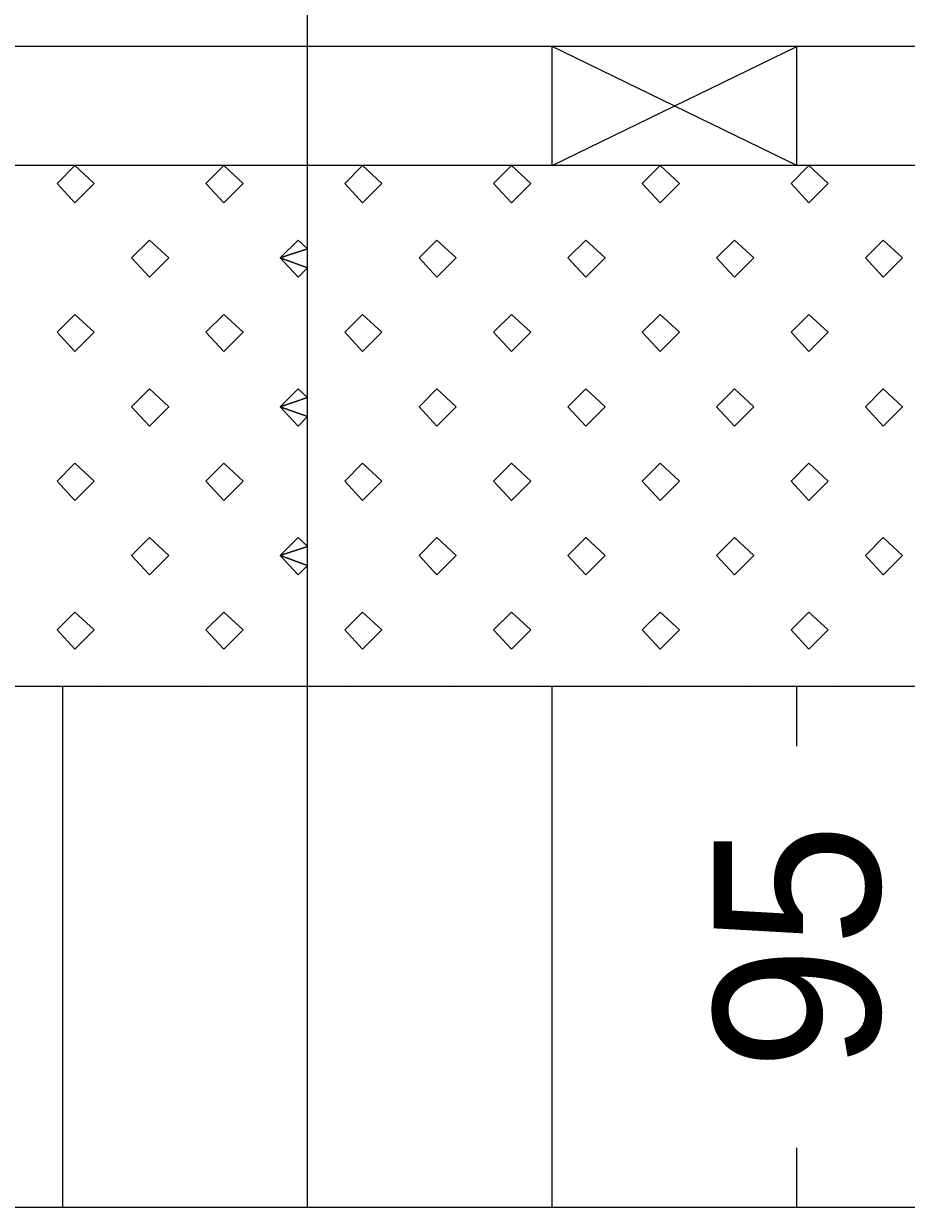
# Model space of a CAD drawing. Extents: x 1313964 to 1316843, y 2087046 to 2096619.
# Drawn here: x 1314091.132 to 1314094.74, y 2089928.164 to 2089933.001 of the extents above; entities that cross this region are included whole.
import ezdxf

# ---------------------------------------------------------------- set-up
doc = ezdxf.new("R2010")
doc.units = 0
doc.layers.add('B-Sub-Contour', color=7, linetype='Continuous')
doc.layers.add('Default', color=7, linetype='Continuous')

# ---------------------------------------------------------------- blocks, each defined once
blk = doc.blocks.new('POINT_DISPLAY')
at = {"layer": 'Default'}
blk.add_line((0, 0), (0, 0), dxfattribs=at)

msp = doc.modelspace()

# ---------------------------------------------------------------- linework, layer by layer
at = {"layer": 'B-Sub-Contour'}
for points in [[(1314136.7248, 2089928.1639), (1314136.7248, 2089971.0354), (1314075.306, 2089971.0354), (1314075.306, 2089928.1639), (1314136.7248, 2089928.1639)], [(1314092.2925, 2089932.9071), (1314092.2925, 2089948.7787)], [(1314134.2924, 2089932.9071), (1314089.2925, 2089932.9071)], [(1314092.2925, 2089932.4207), (1314092.2925, 2089932.9071)], [(1314093.2924, 2089932.4207), (1314094.2924, 2089932.9071)], [(1314094.2924, 2089932.4207), (1314093.2924, 2089932.9071)], [(1314093.2924, 2089932.4207), (1314093.2924, 2089932.9071)], [(1314094.2924, 2089932.4207), (1314094.2924, 2089932.9071)], [(1314134.2924, 2089932.4207), (1314082.6033, 2089932.4207)], [(1314092.2925, 2089930.2923), (1314092.2925, 2089932.4207)], [(1314134.2924, 2089930.2923), (1314082.6033, 2089930.2923)], [(1314091.2925, 2089928.1639), (1314091.2925, 2089930.2923)], [(1314091.2925, 2089928.1639), (1314091.2925, 2089930.2923)], [(1314092.2925, 2089928.1639), (1314092.2925, 2089930.2923)], [(1314093.2924, 2089928.1639), (1314093.2924, 2089930.2923)], [(1314093.2924, 2089928.1639), (1314093.2924, 2089930.2923)], [(1314094.2924, 2089930.049), (1314094.2924, 2089930.2923)], [(1314094.2924, 2089928.1639), (1314094.2924, 2089928.4071)]]:
    msp.add_lwpolyline(points, dxfattribs=at)
for points in [[(1314091.3418, 2089932.4207), (1314091.2688, 2089932.3477), (1314091.3418, 2089932.2686), (1314091.4208, 2089932.3477)], [(1314091.9499, 2089932.4207), (1314091.8769, 2089932.3477), (1314091.9499, 2089932.2686), (1314092.0289, 2089932.3477)], [(1314092.5174, 2089932.4207), (1314092.4445, 2089932.3477), (1314092.5174, 2089932.2686), (1314092.5965, 2089932.3477)], [(1314093.1256, 2089932.4207), (1314093.0526, 2089932.3477), (1314093.1256, 2089932.2686), (1314093.2046, 2089932.3477)], [(1314093.7337, 2089932.4207), (1314093.6607, 2089932.3477), (1314093.7337, 2089932.2686), (1314093.8127, 2089932.3477)], [(1314094.3418, 2089932.4207), (1314094.2688, 2089932.3477), (1314094.3418, 2089932.2686), (1314094.4208, 2089932.3477)], [(1314091.6458, 2089932.1166), (1314091.5729, 2089932.0436), (1314091.6458, 2089931.9646), (1314091.7249, 2089932.0436)], [(1314092.2925, 2089932.081), (1314092.2539, 2089932.1166), (1314092.181, 2089932.0436), (1314092.2925, 2089932.081)], [(1314092.8215, 2089932.1166), (1314092.7485, 2089932.0436), (1314092.8215, 2089931.9646), (1314092.9006, 2089932.0436)], [(1314093.4296, 2089932.1166), (1314093.3566, 2089932.0436), (1314093.4296, 2089931.9646), (1314093.5087, 2089932.0436)], [(1314094.0377, 2089932.1166), (1314093.9647, 2089932.0436), (1314094.0377, 2089931.9646), (1314094.1168, 2089932.0436)], [(1314094.6458, 2089932.1166), (1314094.5729, 2089932.0436), (1314094.6458, 2089931.9646), (1314094.7249, 2089932.0436)], [(1314092.2925, 2089932.0031), (1314092.2925, 2089932.081), (1314092.181, 2089932.0436), (1314092.2925, 2089932.0031)], [(1314092.2539, 2089931.9646), (1314092.2925, 2089932.0031), (1314092.181, 2089932.0436), (1314092.2539, 2089931.9646)], [(1314091.3418, 2089931.8125), (1314091.2688, 2089931.7396), (1314091.3418, 2089931.6605), (1314091.4208, 2089931.7396)], [(1314091.9499, 2089931.8125), (1314091.8769, 2089931.7396), (1314091.9499, 2089931.6605), (1314092.0289, 2089931.7396)], [(1314092.5174, 2089931.8125), (1314092.4445, 2089931.7396), (1314092.5174, 2089931.6605), (1314092.5965, 2089931.7396)], [(1314093.1256, 2089931.8125), (1314093.0526, 2089931.7396), (1314093.1256, 2089931.6605), (1314093.2046, 2089931.7396)], [(1314093.7337, 2089931.8125), (1314093.6607, 2089931.7396), (1314093.7337, 2089931.6605), (1314093.8127, 2089931.7396)], [(1314094.3418, 2089931.8125), (1314094.2688, 2089931.7396), (1314094.3418, 2089931.6605), (1314094.4208, 2089931.7396)], [(1314091.6458, 2089931.5085), (1314091.5729, 2089931.4355), (1314091.6458, 2089931.3565), (1314091.7249, 2089931.4355)], [(1314092.2925, 2089931.4729), (1314092.2539, 2089931.5085), (1314092.181, 2089931.4355), (1314092.2925, 2089931.4729)], [(1314092.2925, 2089931.395), (1314092.2925, 2089931.4729), (1314092.181, 2089931.4355), (1314092.2925, 2089931.395)], [(1314092.8215, 2089931.5085), (1314092.7485, 2089931.4355), (1314092.8215, 2089931.3565), (1314092.9006, 2089931.4355)], [(1314093.4296, 2089931.5085), (1314093.3566, 2089931.4355), (1314093.4296, 2089931.3565), (1314093.5087, 2089931.4355)], [(1314094.0377, 2089931.5085), (1314093.9647, 2089931.4355), (1314094.0377, 2089931.3565), (1314094.1168, 2089931.4355)], [(1314094.6458, 2089931.5085), (1314094.5729, 2089931.4355), (1314094.6458, 2089931.3565), (1314094.7249, 2089931.4355)], [(1314092.2539, 2089931.3565), (1314092.2925, 2089931.395), (1314092.181, 2089931.4355), (1314092.2539, 2089931.3565)], [(1314091.3418, 2089931.2044), (1314091.2688, 2089931.1315), (1314091.3418, 2089931.0524), (1314091.4208, 2089931.1315)], [(1314091.9499, 2089931.2044), (1314091.8769, 2089931.1315), (1314091.9499, 2089931.0524), (1314092.0289, 2089931.1315)], [(1314092.5174, 2089931.2044), (1314092.4445, 2089931.1315), (1314092.5174, 2089931.0524), (1314092.5965, 2089931.1315)], [(1314093.1256, 2089931.2044), (1314093.0526, 2089931.1315), (1314093.1256, 2089931.0524), (1314093.2046, 2089931.1315)], [(1314093.7337, 2089931.2044), (1314093.6607, 2089931.1315), (1314093.7337, 2089931.0524), (1314093.8127, 2089931.1315)], [(1314094.3418, 2089931.2044), (1314094.2688, 2089931.1315), (1314094.3418, 2089931.0524), (1314094.4208, 2089931.1315)], [(1314091.6458, 2089930.9004), (1314091.5729, 2089930.8274), (1314091.6458, 2089930.7484), (1314091.7249, 2089930.8274)], [(1314092.2925, 2089930.8648), (1314092.2539, 2089930.9004), (1314092.181, 2089930.8274), (1314092.2925, 2089930.8648)], [(1314092.8215, 2089930.9004), (1314092.7485, 2089930.8274), (1314092.8215, 2089930.7484), (1314092.9006, 2089930.8274)], [(1314093.4296, 2089930.9004), (1314093.3566, 2089930.8274), (1314093.4296, 2089930.7484), (1314093.5087, 2089930.8274)], [(1314094.0377, 2089930.9004), (1314093.9647, 2089930.8274), (1314094.0377, 2089930.7484), (1314094.1168, 2089930.8274)], [(1314094.6458, 2089930.9004), (1314094.5729, 2089930.8274), (1314094.6458, 2089930.7484), (1314094.7249, 2089930.8274)], [(1314092.2925, 2089930.7869), (1314092.2925, 2089930.8648), (1314092.181, 2089930.8274), (1314092.2925, 2089930.7869)], [(1314092.2539, 2089930.7484), (1314092.2925, 2089930.7869), (1314092.181, 2089930.8274), (1314092.2539, 2089930.7484)], [(1314091.3418, 2089930.5963), (1314091.2688, 2089930.5234), (1314091.3418, 2089930.4443), (1314091.4208, 2089930.5234)], [(1314091.9499, 2089930.5963), (1314091.8769, 2089930.5234), (1314091.9499, 2089930.4443), (1314092.0289, 2089930.5234)], [(1314092.5174, 2089930.5963), (1314092.4445, 2089930.5234), (1314092.5174, 2089930.4443), (1314092.5965, 2089930.5234)], [(1314093.1256, 2089930.5963), (1314093.0526, 2089930.5234), (1314093.1256, 2089930.4443), (1314093.2046, 2089930.5234)], [(1314093.7337, 2089930.5963), (1314093.6607, 2089930.5234), (1314093.7337, 2089930.4443), (1314093.8127, 2089930.5234)], [(1314094.3418, 2089930.5963), (1314094.2688, 2089930.5234), (1314094.3418, 2089930.4443), (1314094.4208, 2089930.5234)]]:
    msp.add_lwpolyline(points, close=True, dxfattribs=at)

# ---------------------------------------------------------------- block references
at = {"layer": 'B-Sub-Contour', "xscale": 0.019951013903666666, "yscale": 0.019951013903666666, "rotation": 90}
for p in [(1314091.8769, 2089932.3705), (1314092.4445, 2089932.3705), (1314092.8702, 2089932.3705), (1314093.6607, 2089932.3705), (1314094.0864, 2089932.3705), (1314091.3296, 2089932.3097), (1314091.5729, 2089932.3097), (1314092.0593, 2089932.3097), (1314092.6269, 2089932.3097), (1314093.1134, 2089932.3097), (1314093.3566, 2089932.3097), (1314093.8431, 2089932.3097), (1314094.3296, 2089932.3097), (1314094.5729, 2089932.3097), (1314091.208, 2089932.2489), (1314091.7857, 2089932.2848), (1314092.2141, 2089932.282), (1314092.3533, 2089932.2848), (1314092.7817, 2089932.282), (1314092.9918, 2089932.2489), (1314093.5695, 2089932.2848), (1314093.9979, 2089932.282), (1314094.208, 2089932.2489), (1314091.4512, 2089932.1881), (1314091.9377, 2089932.1881), (1314092.5053, 2089932.1881), (1314093.235, 2089932.1881), (1314093.7215, 2089932.1881), (1314094.4512, 2089932.1881), (1314091.1472, 2089932.1272), (1314091.6945, 2089932.1272), (1314092.931, 2089932.1272), (1314093.4783, 2089932.1272), (1314094.1472, 2089932.1272), (1314094.6945, 2089932.1272), (1314091.3296, 2089932.0888), (1314091.8161, 2089932.0664), (1314092.181, 2089932.0664), (1314092.3837, 2089932.0664), (1314092.7485, 2089932.0664), (1314093.1134, 2089932.0888), (1314093.5999, 2089932.0664), (1314093.9647, 2089932.0664), (1314094.3296, 2089932.0888), (1314091.1721, 2089932.0115), (1314091.512, 2089932.0056), (1314091.9377, 2089932.0056), (1314092.0759, 2089932.0363), (1314092.5053, 2089932.0056), (1314092.6435, 2089932.0363), (1314092.9558, 2089932.0115), (1314093.2958, 2089932.0056), (1314093.7215, 2089932.0056), (1314093.8597, 2089932.0363), (1314094.1721, 2089932.0115), (1314094.512, 2089932.0056), (1314091.2688, 2089931.9448), (1314091.6337, 2089931.9448), (1314091.8714, 2089931.9258), (1314092.2611, 2089931.9176), (1314092.4389, 2089931.9258), (1314092.8287, 2089931.9176), (1314093.0526, 2089931.9448), (1314093.4174, 2089931.9448), (1314093.6552, 2089931.9258), (1314094.0449, 2089931.9176), (1314094.2688, 2089931.9448), (1314094.6337, 2089931.9448), (1314091.3904, 2089931.884), (1314091.7553, 2089931.884), (1314092.1202, 2089931.884), (1314092.3229, 2089931.884), (1314092.6877, 2089931.884), (1314093.1742, 2089931.884), (1314093.5391, 2089931.884), (1314093.9039, 2089931.884), (1314094.3904, 2089931.884), (1314091.208, 2089931.8232), (1314092.9918, 2089931.8232), (1314094.208, 2089931.8232), (1314091.9985, 2089931.7624), (1314092.2418, 2089931.7624), (1314092.5661, 2089931.7624), (1314092.8093, 2089931.7624), (1314093.7823, 2089931.7624), (1314094.0256, 2089931.7624), (1314091.1472, 2089931.7016), (1314091.512, 2089931.7016), (1314091.8161, 2089931.7016), (1314092.3837, 2089931.7016), (1314092.931, 2089931.7016), (1314093.2958, 2089931.7016), (1314093.5999, 2089931.7016), (1314094.1472, 2089931.7016), (1314094.512, 2089931.7016), (1314091.3296, 2089931.6408), (1314091.9377, 2089931.6408), (1314092.181, 2089931.6408), (1314092.5053, 2089931.6408), (1314092.7485, 2089931.6408), (1314093.1134, 2089931.6408), (1314093.7215, 2089931.6408), (1314093.9647, 2089931.6408), (1314094.3296, 2089931.6408), (1314091.5729, 2089931.5799), (1314091.7553, 2089931.5799), (1314092.0593, 2089931.5799), (1314092.3229, 2089931.5799), (1314092.6269, 2089931.5799), (1314093.3566, 2089931.5799), (1314093.5391, 2089931.5799), (1314093.8431, 2089931.5799), (1314094.5729, 2089931.5799), (1314091.4512, 2089931.5191), (1314091.8769, 2089931.5191), (1314092.4445, 2089931.5191), (1314092.8702, 2089931.5191), (1314093.235, 2089931.5191), (1314093.6607, 2089931.5191), (1314094.0864, 2089931.5191), (1314094.4512, 2089931.5191), (1314091.6337, 2089931.5055), (1314092.1202, 2089931.4978), (1314092.6877, 2089931.4978), (1314093.4174, 2089931.5055), (1314093.9039, 2089931.4978), (1314094.6337, 2089931.5055), (1314091.3158, 2089931.4415), (1314091.8161, 2089931.4583), (1314092.2418, 2089931.4583), (1314092.3837, 2089931.4583), (1314092.8093, 2089931.4583), (1314093.0996, 2089931.4415), (1314093.5999, 2089931.4583), (1314094.0256, 2089931.4583), (1314094.3158, 2089931.4415), (1314091.1472, 2089931.3975), (1314091.512, 2089931.3975), (1314091.9377, 2089931.3975), (1314092.1367, 2089931.378), (1314092.5053, 2089931.3975), (1314092.7043, 2089931.378), (1314092.931, 2089931.3975), (1314093.2958, 2089931.3975), (1314093.7215, 2089931.3975), (1314093.9205, 2089931.378), (1314094.1472, 2089931.3975), (1314094.512, 2089931.3975), (1314091.6945, 2089931.3367), (1314093.4783, 2089931.3367), (1314094.6945, 2089931.3367), (1314091.3904, 2089931.2759), (1314091.7553, 2089931.2759), (1314091.9985, 2089931.2759), (1314092.2418, 2089931.2759), (1314092.3229, 2089931.2759), (1314092.5661, 2089931.2759), (1314092.8093, 2089931.2759), (1314093.1742, 2089931.2759), (1314093.5391, 2089931.2759), (1314093.7823, 2089931.2759), (1314094.0256, 2089931.2759), (1314094.3904, 2089931.2759), (1314092.1284, 2089931.2315), (1314092.696, 2089931.2315), (1314093.9122, 2089931.2315), (1314091.2688, 2089931.2151), (1314091.512, 2089931.2178), (1314093.0526, 2089931.2151), (1314093.2958, 2089931.2178), (1314094.2688, 2089931.2151), (1314094.512, 2089931.2178), (1314091.8769, 2089931.1543), (1314092.4445, 2089931.1543), (1314092.8702, 2089931.1543), (1314093.6607, 2089931.1543), (1314094.0864, 2089931.1543), (1314091.3296, 2089931.0935), (1314091.5729, 2089931.0935), (1314092.0593, 2089931.0935), (1314092.6269, 2089931.0935), (1314093.1134, 2089931.0935), (1314093.3566, 2089931.0935), (1314093.8431, 2089931.0935), (1314094.3296, 2089931.0935), (1314094.5729, 2089931.0935), (1314091.208, 2089931.0326), (1314091.7857, 2089931.0686), (1314092.2141, 2089931.0658), (1314092.3533, 2089931.0686), (1314092.7817, 2089931.0658), (1314092.9918, 2089931.0326), (1314093.5695, 2089931.0686), (1314093.9979, 2089931.0658), (1314094.208, 2089931.0326), (1314091.4512, 2089930.9718), (1314091.9377, 2089930.9718), (1314092.5053, 2089930.9718), (1314093.235, 2089930.9718), (1314093.7215, 2089930.9718), (1314094.4512, 2089930.9718), (1314091.1472, 2089930.911), (1314091.6945, 2089930.911), (1314092.931, 2089930.911), (1314093.4783, 2089930.911), (1314094.1472, 2089930.911), (1314094.6945, 2089930.911), (1314091.3296, 2089930.8726), (1314091.8161, 2089930.8502), (1314092.181, 2089930.8502), (1314092.3837, 2089930.8502), (1314092.7485, 2089930.8502), (1314093.1134, 2089930.8726), (1314093.5999, 2089930.8502), (1314093.9647, 2089930.8502), (1314094.3296, 2089930.8726), (1314091.1721, 2089930.7952), (1314091.512, 2089930.7894), (1314091.9377, 2089930.7894), (1314092.0759, 2089930.8201), (1314092.5053, 2089930.7894), (1314092.6435, 2089930.8201), (1314092.9558, 2089930.7952), (1314093.2958, 2089930.7894), (1314093.7215, 2089930.7894), (1314093.8597, 2089930.8201), (1314094.1721, 2089930.7952), (1314094.512, 2089930.7894), (1314091.2688, 2089930.7286), (1314091.6337, 2089930.7286), (1314091.8714, 2089930.7096), (1314092.2611, 2089930.7013), (1314092.4389, 2089930.7096), (1314092.8287, 2089930.7013), (1314093.0526, 2089930.7286), (1314093.4174, 2089930.7286), (1314093.6552, 2089930.7096), (1314094.0449, 2089930.7013), (1314094.2688, 2089930.7286), (1314094.6337, 2089930.7286), (1314091.3904, 2089930.6678), (1314091.7553, 2089930.6678), (1314092.1202, 2089930.6678), (1314092.3229, 2089930.6678), (1314092.6877, 2089930.6678), (1314093.1742, 2089930.6678), (1314093.5391, 2089930.6678), (1314093.9039, 2089930.6678), (1314094.3904, 2089930.6678), (1314091.208, 2089930.607), (1314092.9918, 2089930.607), (1314094.208, 2089930.607), (1314091.9985, 2089930.5462), (1314092.2418, 2089930.5462), (1314092.5661, 2089930.5462), (1314092.8093, 2089930.5462), (1314093.7823, 2089930.5462), (1314094.0256, 2089930.5462), (1314091.1472, 2089930.4854), (1314091.512, 2089930.4854), (1314091.8161, 2089930.4854), (1314092.3837, 2089930.4854), (1314092.931, 2089930.4854), (1314093.2958, 2089930.4854), (1314093.5999, 2089930.4854), (1314094.1472, 2089930.4854), (1314094.512, 2089930.4854), (1314091.3296, 2089930.4245), (1314091.9377, 2089930.4245), (1314092.181, 2089930.4245), (1314092.5053, 2089930.4245), (1314092.7485, 2089930.4245), (1314093.1134, 2089930.4245), (1314093.7215, 2089930.4245), (1314093.9647, 2089930.4245), (1314094.3296, 2089930.4245), (1314091.5729, 2089930.3637), (1314091.7553, 2089930.3637), (1314092.0593, 2089930.3637), (1314092.3229, 2089930.3637), (1314092.6269, 2089930.3637), (1314093.3566, 2089930.3637), (1314093.5391, 2089930.3637), (1314093.8431, 2089930.3637), (1314094.5729, 2089930.3637), (1314091.4512, 2089930.3029), (1314091.8769, 2089930.3029), (1314092.4445, 2089930.3029), (1314092.8702, 2089930.3029), (1314093.235, 2089930.3029), (1314093.6607, 2089930.3029), (1314094.0864, 2089930.3029), (1314094.4512, 2089930.3029)]:
    msp.add_blockref('POINT_DISPLAY', p, dxfattribs=at)

# ---------------------------------------------------------------- texts
at = {"layer": 'B-Sub-Contour'}
msp.add_text('95', height=0.67865, rotation=90, dxfattribs=at).set_placement((1314094.6318, 2089928.724))

doc.saveas('drawing.dxf')
